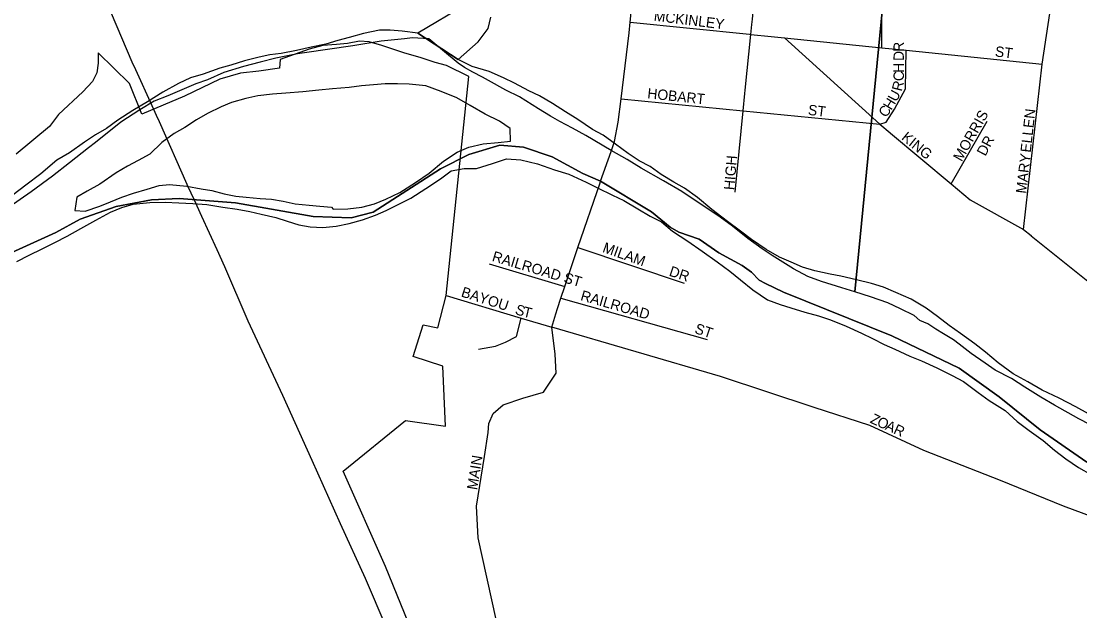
# Model space of a CAD drawing. Extents: x 0 to 34, y -4 to 22.
# Drawn here: x 5.062 to 5.742, y 17.346 to 17.725 of the extents above; entities that cross this region are included whole.
import ezdxf

# ---------------------------------------------------------------- set-up
doc = ezdxf.new("R2010")
doc.units = 0
for name, color, linetype in [('GM_X_City_Street', 7, 'Continuous'), ('GM_X_City_Street_Text', 7, 'Continuous'), ('GM_X_Corporation', 7, 'Continuous'), ('GM_X_Major_River', 7, 'Continuous'), ('GM_X_Minor_River', 7, 'Continuous'), ('GM_X_Section', 7, 'Continuous'), ('GM_X_State_Route', 7, 'Continuous'), ('GM_X_Township', 7, 'Continuous')]:
    doc.layers.add(name, color=color, linetype=linetype)

msp = doc.modelspace()

# ---------------------------------------------------------------- linework, layer by layer
at = {"layer": 'GM_X_City_Street'}
for points in [[(5.44097, 17.64142), (5.44324, 17.64787), (5.44562, 17.66039), (5.44744, 17.67536), (5.45259, 17.71772), (5.45331, 17.72468), (5.4583, 17.77321), (5.46142, 17.80356)], [(5.53155, 17.72313), (5.5319, 17.7266), (5.53587, 17.76615), (5.53601, 17.76749)], [(5.70634, 17.59125), (5.7183, 17.69768), (5.72603, 17.74883), (5.72865, 17.76986)], [(5.61523, 17.70819), (5.61505, 17.73426), (5.61599, 17.75753)], [(5.45331, 17.72468), (5.53001, 17.71686)], [(5.52708, 17.67876), (5.52729, 17.68081), (5.53091, 17.71678), (5.53155, 17.72313)], [(5.53001, 17.71686), (5.53002, 17.71686), (5.53091, 17.71678), (5.54396, 17.71545)], [(5.54396, 17.71545), (5.54396, 17.71545), (5.55262, 17.71456), (5.61523, 17.70819), (5.63077, 17.7066), (5.7183, 17.69768)], [(5.55262, 17.71456), (5.6138, 17.65905), (5.62056, 17.65339)], [(5.6138, 17.65905), (5.61784, 17.66031), (5.62335, 17.66875), (5.6303, 17.68172), (5.63077, 17.7066)], [(5.52071, 17.61539), (5.52597, 17.66767), (5.52708, 17.67876)], [(5.44744, 17.67536), (5.52597, 17.66767), (5.6138, 17.65905)], [(5.65967, 17.62065), (5.68282, 17.66095)], [(5.62056, 17.65339), (5.6208, 17.65319), (5.65967, 17.62065), (5.67192, 17.61039), (5.70634, 17.59125), (5.71114, 17.5874)], [(5.4339, 17.62128), (5.43427, 17.62234), (5.44097, 17.64142)], [(5.41553, 17.56741), (5.4197, 17.57975), (5.4339, 17.62128)], [(5.71114, 17.5874), (5.71126, 17.5873), (5.76051, 17.5478)], [(5.4197, 17.57975), (5.48795, 17.55678)], [(5.3626, 17.56922), (5.41118, 17.55456)], [(5.40651, 17.54042), (5.40873, 17.54714), (5.41118, 17.55456), (5.41553, 17.56741)], [(5.33493, 17.5489), (5.38318, 17.53437), (5.40296, 17.52841)], [(5.40873, 17.54714), (5.50271, 17.52052)], [(5.35949, 17.44534), (5.36189, 17.46068), (5.36239, 17.46652), (5.36524, 17.47294), (5.37166, 17.47864), (5.38425, 17.48292), (5.39757, 17.48672), (5.40565, 17.49884), (5.40493, 17.5112), (5.40296, 17.52841), (5.40541, 17.53711), (5.40651, 17.54042)], [(5.35563, 17.51431), (5.36663, 17.51624), (5.3731, 17.51879), (5.38012, 17.5224), (5.38318, 17.53437)], [(5.89507, 17.29738), (5.89345, 17.30734), (5.895, 17.3211), (5.89879, 17.33091), (5.89964, 17.33642), (5.89861, 17.34158), (5.89414, 17.34605), (5.86627, 17.35672), (5.84872, 17.36257), (5.8408, 17.36601), (5.82996, 17.37083), (5.80845, 17.38339), (5.78505, 17.39371), (5.73206, 17.41333), (5.69146, 17.42984), (5.64225, 17.44911), (5.6075, 17.46529), (5.57168, 17.47678), (5.51141, 17.49667), (5.40296, 17.52841)], [(5.36877, 17.29768), (5.36861, 17.32177), (5.3671, 17.34059), (5.35554, 17.39293), (5.35448, 17.41341), (5.35949, 17.44534)]]:
    msp.add_lwpolyline(points, dxfattribs=at)
at = {"layer": 'GM_X_Corporation'}
msp.add_lwpolyline([(5.31328, 17.33191), (5.29599, 17.37469), (5.26871, 17.43596), (5.30882, 17.46843), (5.33454, 17.46482), (5.33274, 17.50331), (5.31375, 17.50964), (5.32014, 17.53008), (5.32948, 17.52808), (5.33493, 17.54891), (5.34946, 17.68967), (5.33506, 17.69685), (5.32789, 17.69875), (5.31875, 17.70179), (5.30763, 17.70486), (5.30073, 17.70723), (5.29362, 17.70955), (5.28551, 17.71189), (5.27916, 17.71234), (5.27138, 17.71089), (5.26445, 17.71034), (5.25559, 17.70965), (5.24681, 17.70731), (5.22825, 17.70063), (5.22783, 17.69499), (5.21453, 17.69319), (5.20269, 17.69184), (5.18942, 17.68796), (5.16665, 17.67702), (5.13923, 17.66549), (5.13131, 17.68517), (5.11103, 17.70501), (5.11102, 17.6982), (5.11023, 17.69203), (5.10746, 17.68643), (5.10119, 17.67975), (5.08558, 17.66525), (5.07987, 17.6575), (5.05833, 17.63973)], dxfattribs=at)
at = {"layer": 'GM_X_Major_River'}
msp.add_line((5.34266, 17.70055), (5.3166, 17.7175), dxfattribs=at)
for points in [[(5.3166, 17.7175), (5.30673, 17.71882), (5.29898, 17.71955), (5.29202, 17.71945), (5.2818, 17.7173), (5.27263, 17.71486), (5.26535, 17.7129), (5.25753, 17.71043), (5.24811, 17.70852), (5.23869, 17.70635), (5.22874, 17.70446), (5.22149, 17.70358), (5.21476, 17.70214), (5.20533, 17.6997), (5.19643, 17.69698), (5.18942, 17.69502), (5.17861, 17.69128), (5.17052, 17.68881), (5.16267, 17.68527), (5.15262, 17.67964), (5.14282, 17.67347), (5.13331, 17.66783), (5.12378, 17.66165), (5.11641, 17.65622), (5.10935, 17.65212), (5.10227, 17.64749), (5.09272, 17.64051), (5.08457, 17.6359), (5.07417, 17.62707), (5.06462, 17.61983), (5.05643, 17.61362)], [(5.71831, 17.48802), (5.70908, 17.49333), (5.69958, 17.49838), (5.68986, 17.50557), (5.68174, 17.51246), (5.67492, 17.5177), (5.66572, 17.52435), (5.65836, 17.52961), (5.65102, 17.53541), (5.64366, 17.54067), (5.63391, 17.54653), (5.62411, 17.55078), (5.61617, 17.55419), (5.60847, 17.55652), (5.59889, 17.5589), (5.58879, 17.56129), (5.58186, 17.56253), (5.57201, 17.56464), (5.56404, 17.56698), (5.5569, 17.57037), (5.54922, 17.5735), (5.54079, 17.57852), (5.53131, 17.58491), (5.52422, 17.59016), (5.51582, 17.59652), (5.50585, 17.60425), (5.49668, 17.61197), (5.48827, 17.61779), (5.48141, 17.6217), (5.47324, 17.62672), (5.46614, 17.63171), (5.45901, 17.63536), (5.45191, 17.64008), (5.44377, 17.64616), (5.43589, 17.65198), (5.42902, 17.65562), (5.41955, 17.66201), (5.41165, 17.66702), (5.40322, 17.6723), (5.39505, 17.67732), (5.38817, 17.68043), (5.37894, 17.68547), (5.3718, 17.68886), (5.36253, 17.69283), (5.35164, 17.69604), (5.34266, 17.70055)], [(5.34175, 17.67598), (5.33169, 17.67997), (5.32188, 17.68369), (5.3112, 17.68476), (5.30371, 17.68495), (5.29568, 17.68488), (5.28817, 17.68427), (5.28039, 17.68366), (5.2726, 17.68252), (5.26187, 17.68172), (5.25302, 17.68087), (5.24282, 17.67979), (5.23183, 17.67899), (5.22325, 17.67841), (5.21385, 17.6773), (5.20605, 17.67563), (5.19687, 17.67292), (5.19011, 17.67015), (5.18143, 17.66582), (5.17437, 17.66172), (5.16675, 17.65683), (5.15996, 17.65299), (5.15205, 17.64731), (5.14436, 17.63975), (5.13676, 17.63566), (5.12998, 17.63209), (5.12264, 17.62773), (5.11228, 17.62051), (5.10413, 17.6159), (5.09734, 17.61206), (5.09605, 17.60354), (5.10273, 17.60311), (5.11218, 17.60634), (5.11895, 17.60911), (5.12625, 17.61214), (5.13381, 17.61462), (5.14271, 17.61734), (5.15026, 17.61956), (5.15697, 17.62019), (5.16818, 17.61911), (5.17725, 17.61755), (5.18417, 17.6163), (5.19215, 17.61423), (5.1996, 17.61271), (5.20628, 17.61201), (5.21536, 17.61125), (5.22257, 17.6108), (5.23003, 17.60954), (5.23775, 17.60775), (5.24683, 17.60699), (5.25377, 17.60628), (5.26125, 17.60556)], [(5.26125, 17.60556), (5.26229, 17.60446), (5.27166, 17.60449), (5.28079, 17.6056), (5.28887, 17.60781), (5.29618, 17.61083), (5.30512, 17.61515), (5.31519, 17.62158), (5.32391, 17.62751), (5.33321, 17.6353), (5.34192, 17.64096), (5.3495, 17.64424), (5.35866, 17.64642), (5.36831, 17.64725), (5.37637, 17.64812), (5.37604, 17.65614), (5.3692, 17.66086), (5.35995, 17.66537), (5.35046, 17.67095), (5.34175, 17.67598)], [(5.16309, 17.60854), (5.17191, 17.60806), (5.18099, 17.6073), (5.19139, 17.6057), (5.20046, 17.6044), (5.20872, 17.60286), (5.2159, 17.60108), (5.22548, 17.59897), (5.23265, 17.59665), (5.24008, 17.59433), (5.24754, 17.59307), (5.25556, 17.5926), (5.26415, 17.59346), (5.27249, 17.59512), (5.28111, 17.59758), (5.28949, 17.60057), (5.29626, 17.60361), (5.30358, 17.60717), (5.31225, 17.6115), (5.32178, 17.61768), (5.33131, 17.62385), (5.33813, 17.62903), (5.34647, 17.63042), (5.3545, 17.63049), (5.36475, 17.63371), (5.37366, 17.63669), (5.38302, 17.63619), (5.39365, 17.63352), (5.40453, 17.62977), (5.41383, 17.62687), (5.42494, 17.62178), (5.43233, 17.61812), (5.44185, 17.61334), (5.44925, 17.60994), (5.45822, 17.60464), (5.46613, 17.5999), (5.47353, 17.59624), (5.48059, 17.59018), (5.49033, 17.58379), (5.49954, 17.57742), (5.50926, 17.57049), (5.5174, 17.56441), (5.52422, 17.55889), (5.53208, 17.55255), (5.54155, 17.54616), (5.54977, 17.54302), (5.55668, 17.54097), (5.5657, 17.53808), (5.57447, 17.53572), (5.58217, 17.53312), (5.59224, 17.52913), (5.60202, 17.5246), (5.60916, 17.52122), (5.61656, 17.51729), (5.62344, 17.51445), (5.63323, 17.50993), (5.64064, 17.5068), (5.65043, 17.50228), (5.66048, 17.49748), (5.6676, 17.49356), (5.67705, 17.48638), (5.68415, 17.48139), (5.69442, 17.47499), (5.70227, 17.46784), (5.70988, 17.46204), (5.71882, 17.45567), (5.72615, 17.44934), (5.7335, 17.44381), (5.74165, 17.43826), (5.7501, 17.4335)], [(5.05881, 17.57079), (5.06667, 17.57487), (5.07507, 17.57894), (5.08321, 17.58301), (5.09108, 17.58709), (5.10003, 17.59195), (5.10954, 17.59732), (5.11904, 17.60243), (5.12635, 17.60546), (5.13363, 17.60768), (5.14436, 17.60875), (5.15427, 17.60877), (5.16309, 17.60854)], [(5.74817, 17.47284), (5.73999, 17.47732), (5.72916, 17.48294), (5.71831, 17.48802)]]:
    msp.add_lwpolyline(points, dxfattribs=at)
at = {"layer": 'GM_X_Minor_River'}
msp.add_line((5.3166, 17.7175), (5.34266, 17.70055), dxfattribs=at)
for points in [[(5.34785, 17.73597), (5.3166, 17.7175)], [(5.34266, 17.70055), (5.35553, 17.71198), (5.36191, 17.72064), (5.3637, 17.72782)]]:
    msp.add_lwpolyline(points, dxfattribs=at)
at = {"layer": 'GM_X_Section'}
for points in [[(5.63665, 17.94928), (5.59773, 17.55115), (5.58951, 17.5537), (5.57626, 17.55795), (5.56751, 17.56105), (5.55828, 17.56602), (5.54457, 17.57454), (5.53826, 17.57893), (5.52905, 17.5855), (5.51907, 17.59342), (5.5096, 17.60026), (5.49959, 17.60685), (5.48642, 17.61563), (5.47482, 17.62251), (5.46031, 17.63078), (5.45135, 17.63628), (5.44106, 17.64208), (5.42471, 17.65171), (5.41627, 17.6564), (5.40809, 17.66082), (5.40202, 17.66414), (5.39437, 17.66881), (5.38199, 17.67651), (5.37327, 17.68094), (5.36219, 17.68701), (5.35823, 17.68922), (5.35216, 17.69253), (5.34662, 17.69557), (5.34267, 17.69831), (5.32377, 17.71386), (5.31338, 17.71459), (5.30804, 17.71389), (5.29308, 17.71231), (5.27489, 17.70945), (5.24388, 17.70496), (5.23934, 17.70425), (5.22542, 17.70158), (5.21524, 17.69883), (5.20452, 17.6961), (5.19192, 17.69234), (5.18143, 17.68747), (5.17392, 17.68494), (5.15591, 17.67729), (5.14705, 17.67372), (5.13788, 17.66829), (5.12573, 17.66025), (5.10949, 17.64723), (5.10489, 17.64385), (5.09272, 17.63421), (5.08163, 17.62562), (5.0681, 17.61548), (5.05379, 17.60561)], [(5.74889, 17.46593), (5.74176, 17.46953), (5.7262, 17.47835), (5.7175, 17.48358), (5.70722, 17.48991), (5.69853, 17.4954), (5.68796, 17.50094), (5.68165, 17.50532), (5.6727, 17.51162), (5.66481, 17.51763), (5.66113, 17.52037), (5.65481, 17.52422), (5.6498, 17.52725), (5.64479, 17.53054), (5.63951, 17.53277), (5.63583, 17.53604), (5.62711, 17.5402), (5.61892, 17.54409), (5.6078, 17.54803), (5.59773, 17.55115), (5.63665, 17.94928), (5.93259, 17.93493)]]:
    msp.add_lwpolyline(points, dxfattribs=at)
at = {"layer": 'GM_X_State_Route'}
for points in [[(5.14871, 17.66455), (5.14582, 17.67087), (5.13523, 17.69402), (5.133, 17.69889), (5.11976, 17.73025), (5.1109, 17.75642), (5.10387, 17.78093), (5.1002, 17.80214), (5.09958, 17.81925)], [(5.17783, 17.59967), (5.1728, 17.61057), (5.16899, 17.61884), (5.16839, 17.62013), (5.15059, 17.66045), (5.14871, 17.66455)], [(5.19247, 17.56726), (5.18775, 17.57817), (5.17783, 17.59967)], [(5.29989, 17.32706), (5.29639, 17.33569), (5.28314, 17.36679), (5.26706, 17.40198), (5.24874, 17.44285), (5.22991, 17.48452), (5.20752, 17.53245), (5.19247, 17.56726)]]:
    msp.add_lwpolyline(points, dxfattribs=at)
at = {"layer": 'GM_X_Township'}
for points in [[(5.74689, 17.44162), (5.71687, 17.4624), (5.6906, 17.48366), (5.66494, 17.50214), (5.62155, 17.52295), (5.55181, 17.55093), (5.54039, 17.55652), (5.53635, 17.55873), (5.53141, 17.56383), (5.52541, 17.56807), (5.51021, 17.57638), (5.4977, 17.58515), (5.48466, 17.58957), (5.47896, 17.59286), (5.46692, 17.60275), (5.43427, 17.62234), (5.42285, 17.62722), (5.40318, 17.63799), (5.38477, 17.64424), (5.36936, 17.64545), (5.34953, 17.6395), (5.3312, 17.63031), (5.28789, 17.60236), (5.27385, 17.59885), (5.24935, 17.5997), (5.19942, 17.60853), (5.1633, 17.61131), (5.14545, 17.61041), (5.12276, 17.6061), (5.0996, 17.59795), (5.08379, 17.58929), (5.02706, 17.56371)], [(5.02706, 17.56371), (5.08379, 17.58929), (5.0996, 17.59795), (5.12276, 17.6061), (5.14545, 17.61041), (5.1633, 17.61131), (5.19942, 17.60853), (5.24935, 17.5997), (5.27385, 17.59885), (5.28789, 17.60236), (5.3312, 17.63031), (5.34953, 17.6395), (5.36936, 17.64545), (5.38477, 17.64424), (5.40318, 17.63799), (5.42285, 17.62722), (5.43427, 17.62234), (5.46692, 17.60275), (5.47896, 17.59286), (5.48466, 17.58957), (5.4977, 17.58515), (5.51021, 17.57638), (5.52541, 17.56807), (5.53141, 17.56383), (5.53635, 17.55873), (5.54039, 17.55652), (5.55181, 17.55093), (5.62155, 17.52295), (5.66494, 17.50214), (5.6906, 17.48366), (5.71687, 17.4624), (5.74689, 17.44162)]]:
    msp.add_lwpolyline(points, dxfattribs=at)

# ---------------------------------------------------------------- texts
at = {"layer": 'GM_X_City_Street_Text'}
for s, height, rotation, p in [('MCKINLEY', 0.006667, 352.97229, (5.46821, 17.72553)), ('R', 0.00667, 90, (5.62931, 17.70555)), ('D', 0.00667, 90, (5.62931, 17.69969)), ('ST', 0.006667, 352.86658, (5.68763, 17.70265)), ('H', 0.00667, 90, (5.62931, 17.69206)), ('C', 0.00667, 91.14574, (5.62941, 17.68682)), ('R', 0.00667, 75.69902, (5.62789, 17.67976)), ('HOBART', 0.006667, 353.9904, (5.46408, 17.67567)), ('U', 0.00667, 61.89901, (5.62449, 17.67296)), ('ST', 0.006667, 352.8649, (5.56736, 17.6651)), ('C', 0.00667, 54.19407, (5.61782, 17.66284)), ('H', 0.00667, 58.50411, (5.62121, 17.66758)), ('MORRIS', 0.006667, 60.52755, (5.66643, 17.63455)), ('ELLEN', 0.006667, 83.52026, (5.71087, 17.64053)), ('KING', 0.006667, 320.82364, (5.62725, 17.64958)), ('DR', 0.006667, 62.10863, (5.68172, 17.63802)), ('HIGH', 0.006667, 85.10355, (5.5202, 17.61644)), ('MARY', 0.006667, 83.20955, (5.70793, 17.61414)), ('MILAM', 0.006667, 340.42898, (5.43501, 17.57696)), ('RAILROAD ST', 0.0066667, 343.36324, (5.36399, 17.57119)), ('DR', 0.006667, 341.56505, (5.47782, 17.56171)), ('BAYOU', 0.006667, 342.30056, (5.34407, 17.54831)), ('RAILROAD', 0.006667, 343.83521, (5.42089, 17.54597)), ('S', 0.00667, 340.87374, (5.37878, 17.53713)), ('T', 0.00667, 346.31066, (5.38388, 17.53539)), ('ST', 0.006667, 341.56068, (5.49427, 17.52483)), ('Z', 0.00667, 335.01117, (5.60712, 17.46725)), ('O', 0.00667, 335.52208, (5.61143, 17.46524)), ('A', 0.00667, 335.55154, (5.61677, 17.46281)), ('R', 0.00667, 335.5648, (5.62212, 17.46038)), ('MAIN', 0.006667, 80.78881, (5.35477, 17.42352))]:
    msp.add_text(s, height=height, rotation=rotation, dxfattribs=at).set_placement(p)

doc.saveas('drawing.dxf')
